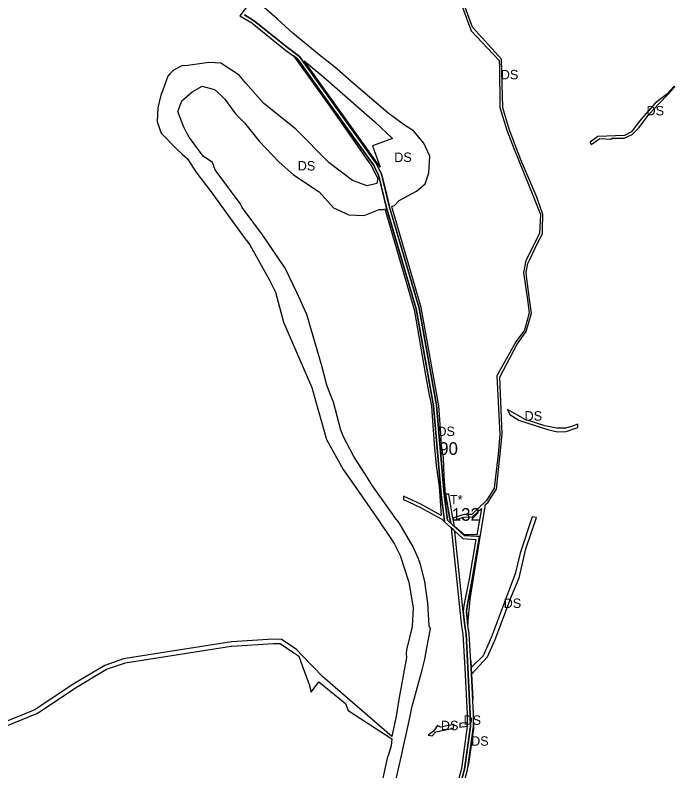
# Model space of a CAD drawing. Extents: x -477304 to -465641, y -1159113 to -1149285.
# Drawn here: x -475675 to -475047, y -1152317 to -1151597 of the extents above; entities that cross this region are included whole.
import ezdxf

# ---------------------------------------------------------------- set-up
doc = ezdxf.new("R2010")
doc.units = 0
for name, color, linetype in [('14', 7, 'Continuous'), ('35', 7, 'Continuous'), ('4', 7, 'Continuous'), ('60', 7, 'Continuous')]:
    doc.layers.add(name, color=color, linetype=linetype)

msp = doc.modelspace()

# ---------------------------------------------------------------- linework, layer by layer
at = {"layer": '14'}
for p, q in [((-475449.43, -1151582.82), (-475460.89, -1151597.76)), ((-475374.97, -1151677.09), (-475404.02, -1151636.51)), ((-475406.18, -1151638.65), (-475378.62, -1151677.14)), ((-475328.79, -1151749.29), (-475321.63, -1151779.48)), ((-475318.73, -1151778.71), (-475325.96, -1151748.22)), ((-475265.87, -1152079.51), (-475259.54, -1152085.33)), ((-475260.03, -1152080.8), (-475263.03, -1152078.04)), ((-475256.66, -1152083.9), (-475260.03, -1152080.8)), ((-475259.54, -1152085.33), (-475257.78, -1152086.95)), ((-475257.78, -1152086.95), (-475256.2, -1152088.41)), ((-475243.74, -1152178.16), (-475245.11, -1152165.11)), ((-475246.71, -1152178.63), (-475246.71, -1152178.63)), ((-475238.43, -1152269.44), (-475238.46, -1152268.49))]:
    msp.add_line(p, q, dxfattribs=at)
for points in [[(-475460.89, -1151597.76), (-475449.67, -1151604.59), (-475442.7, -1151610.09), (-475417.43, -1151630.45), (-475406.18, -1151638.65)], [(-475404.02, -1151636.51), (-475415.6, -1151628.07), (-475440.83, -1151607.75), (-475447.95, -1151602.12), (-475456.47, -1151596.93)], [(-475378.62, -1151677.14), (-475334.12, -1151739.28), (-475328.79, -1151749.29)], [(-475325.96, -1151748.22), (-475331.57, -1151737.7), (-475374.97, -1151677.09)], [(-475321.63, -1151779.48), (-475293.04, -1151876.75), (-475276.59, -1151968.99), (-475269.23, -1152053.62), (-475265.87, -1152079.51)], [(-475263.03, -1152078.04), (-475266.24, -1152053.29), (-475273.61, -1151968.59), (-475290.11, -1151876.06), (-475318.73, -1151778.71)], [(-475245.11, -1152165.11), (-475244.51, -1152159.75), (-475239.59, -1152134.5), (-475232.59, -1152093.5), (-475247.31, -1152092.52), (-475255.75, -1152084.74), (-475256.46, -1152084.09), (-475256.66, -1152083.9)], [(-475256.2, -1152088.41), (-475248.56, -1152095.44), (-475236.11, -1152096.27), (-475242.54, -1152133.96), (-475247.48, -1152159.29), (-475248.13, -1152165.1)], [(-475248.13, -1152165.1), (-475246.72, -1152178.57), (-475246.71, -1152178.63)], [(-475246.71, -1152178.63), (-475246.4, -1152180.46), (-475245.44, -1152186.27), (-475245.44, -1152186.35)], [(-475242.44, -1152186.18), (-475242.46, -1152185.95), (-475243.44, -1152179.97), (-475243.74, -1152178.16)], [(-475245.44, -1152186.35), (-475243.65, -1152218.75), (-475241.46, -1152262.62), (-475241.46, -1152269.39), (-475241.31, -1152270.51), (-475241.34, -1152274.35), (-475246.95, -1152315.16), (-475258.01, -1152356.36)], [(-475238.46, -1152268.49), (-475238.46, -1152262.54), (-475240.66, -1152218.6), (-475242.44, -1152186.18)], [(-475255.15, -1152357.27), (-475244.01, -1152315.75), (-475238.34, -1152274.57), (-475238.31, -1152270.32), (-475238.43, -1152269.44)]]:
    msp.add_lwpolyline(points, dxfattribs=at)
at = {"layer": '35'}
for p, q in [((-475251.6, -1151581.67), (-475240.69, -1151611.94)), ((-475425.32, -1151600.6), (-475440.15, -1151587.9)), ((-475410.62, -1151614.33), (-475425.32, -1151600.6)), ((-475385.49, -1151634.86), (-475410.62, -1151614.33)), ((-475211.76, -1151638.88), (-475239.5, -1151608.42)), ((-475406.18, -1151638.65), (-475409.97, -1151635.89)), ((-475409.97, -1151635.89), (-475374.94, -1151684.51)), ((-475404.02, -1151636.51), (-475374.97, -1151677.09)), ((-475490.57, -1151642.2), (-475512.77, -1151645.35)), ((-475479, -1151642.87), (-475490.57, -1151642.2)), ((-475461.49, -1151654.29), (-475479, -1151642.87)), ((-475378.62, -1151677.14), (-475406.18, -1151638.65)), ((-475327.31, -1151741.75), (-475399.66, -1151640.71)), ((-475399.66, -1151640.71), (-475380.82, -1151656.24)), ((-475512.77, -1151645.35), (-475515.53, -1151645.12)), ((-475213.75, -1151646.23), (-475213.27, -1151685.07)), ((-475529.55, -1151655.2), (-475534.34, -1151668.68)), ((-475527.56, -1151652.99), (-475529.55, -1151655.2)), ((-475380.82, -1151656.24), (-475332.33, -1151698.82)), ((-475506.43, -1151670.02), (-475496.74, -1151664.61)), ((-475496.74, -1151664.61), (-475484.97, -1151667.85)), ((-475047.41, -1151664.8), (-475054.62, -1151672.72)), ((-475053.98, -1151673.35), (-475046.57, -1151665.34)), ((-475046.57, -1151665.34), (-475047.41, -1151664.8)), ((-475534.34, -1151668.68), (-475536.23, -1151673.25)), ((-475516.37, -1151678.75), (-475506.43, -1151670.02)), ((-475484.97, -1151667.85), (-475478.79, -1151673.67)), ((-475536.23, -1151673.25), (-475538.94, -1151685.3)), ((-475520.11, -1151688.86), (-475516.37, -1151678.75)), ((-475059.58, -1151676.47), (-475065.34, -1151681.04)), ((-475060.85, -1151680.67), (-475053.98, -1151673.35)), ((-475054.62, -1151672.72), (-475059.58, -1151676.47)), ((-475434.94, -1151683.86), (-475438.48, -1151680.85)), ((-475407.62, -1151705.6), (-475434.94, -1151683.86)), ((-475374.94, -1151684.51), (-475353.78, -1151714.83)), ((-475213.27, -1151685.07), (-475206.8, -1151706.66)), ((-475065.34, -1151681.04), (-475078.62, -1151696.27)), ((-475067.13, -1151687.36), (-475060.85, -1151680.67)), ((-475515.01, -1151702.33), (-475520.11, -1151688.86)), ((-475071.97, -1151692.79), (-475067.13, -1151687.36)), ((-475332.33, -1151698.82), (-475315.49, -1151714.64)), ((-475078.62, -1151696.27), (-475083.54, -1151702.35)), ((-475514.01, -1151704.33), (-475515.01, -1151702.33)), ((-475512.08, -1151708.17), (-475514.01, -1151704.33)), ((-475509.15, -1151713.3), (-475512.08, -1151708.17)), ((-475206.8, -1151706.66), (-475200.26, -1151723.11)), ((-475193.23, -1151734.91), (-475204.48, -1151705.74)), ((-475087.9, -1151708.36), (-475094.43, -1151711.61)), ((-475083.54, -1151702.35), (-475087.9, -1151708.36)), ((-475353.78, -1151714.83), (-475335.49, -1151741)), ((-475126.17, -1151720.37), (-475117.91, -1151714.59)), ((-475117.91, -1151714.59), (-475107.53, -1151715.08)), ((-475107.53, -1151715.08), (-475106.29, -1151714.41)), ((-475106.29, -1151714.41), (-475097.59, -1151714.29)), ((-475127.33, -1151718.18), (-475126.17, -1151720.37)), ((-475521.02, -1151724.61), (-475515.76, -1151729.65)), ((-475515.76, -1151729.65), (-475510.95, -1151733.81)), ((-475200.26, -1151723.11), (-475181.36, -1151770.27)), ((-475510.95, -1151733.81), (-475505.2, -1151742.74)), ((-475487.09, -1151737.37), (-475495.89, -1151731.45)), ((-475484.62, -1151744.36), (-475487.09, -1151737.37)), ((-475281.04, -1151747.31), (-475279.98, -1151731.39)), ((-475178.2, -1151770.55), (-475193.23, -1151734.91)), ((-475505.2, -1151742.74), (-475502.82, -1151746.43)), ((-475335.49, -1151741), (-475329.47, -1151752.77)), ((-475502.82, -1151746.43), (-475487.51, -1151766.47)), ((-475325.1, -1151764.82), (-475328.79, -1151749.29)), ((-475327.87, -1151744.63), (-475325.96, -1151748.22)), ((-475325.96, -1151748.22), (-475322.33, -1151763.51)), ((-475284.39, -1151757.78), (-475281.04, -1151747.31)), ((-475329.47, -1151752.77), (-475330.38, -1151757.41)), ((-475321.63, -1151779.48), (-475325.1, -1151764.82)), ((-475322.33, -1151763.51), (-475318.81, -1151778.37)), ((-475487.51, -1151766.47), (-475464.33, -1151798.38)), ((-475321.18, -1151780.99), (-475321.63, -1151779.48)), ((-475318.81, -1151778.37), (-475318.73, -1151778.71)), ((-475318.73, -1151778.71), (-475318.34, -1151780.01)), ((-475318.34, -1151780.01), (-475290.11, -1151876.06)), ((-475316.12, -1151779.25), (-475313.6, -1151778.39)), ((-475315.73, -1151780.56), (-475316.12, -1151779.25)), ((-475288.24, -1151875.51), (-475315.73, -1151780.56)), ((-475313.6, -1151778.39), (-475309.19, -1151773.61)), ((-475342.67, -1151787.76), (-475328.39, -1151782.14)), ((-475328.39, -1151782.14), (-475324.5, -1151782.13)), ((-475324.5, -1151782.13), (-475322.82, -1151781.55)), ((-475322.82, -1151781.55), (-475294.85, -1151877.51)), ((-475464.33, -1151798.38), (-475457.74, -1151807.45)), ((-475457.74, -1151807.45), (-475451.59, -1151815.92)), ((-475417.93, -1151838.02), (-475439.42, -1151806.39)), ((-475294.85, -1151877.51), (-475287.23, -1151921.42)), ((-475271.38, -1151969.21), (-475288.24, -1151875.51)), ((-475419.53, -1151889.37), (-475392.33, -1151951.84)), ((-475213.4, -1151941.79), (-475196.86, -1151910.48)), ((-475287.23, -1151921.42), (-475284.06, -1151939.79)), ((-475284.06, -1151939.79), (-475280.74, -1151959.02)), ((-475280.74, -1151959.02), (-475278.51, -1151969.18)), ((-475364.65, -1151992.32), (-475371.83, -1151965.73)), ((-475278.51, -1151969.18), (-475277.82, -1151978.86)), ((-475269.17, -1152000.08), (-475271.38, -1151969.21)), ((-475277.82, -1151978.86), (-475275.58, -1152009.37)), ((-475187.67, -1151985.2), (-475166.71, -1151991.95)), ((-475139.16, -1151986.49), (-475145.06, -1151988.84)), ((-475138.93, -1151989.67), (-475139.16, -1151986.49)), ((-475362.08, -1151998.59), (-475364.65, -1151992.32)), ((-475213.17, -1151996.32), (-475214.92, -1152015.25)), ((-475378.28, -1152001.27), (-475362.67, -1152029.64)), ((-475352.4, -1152017.31), (-475362.08, -1151998.59)), ((-475268.85, -1152006.89), (-475269.17, -1152000.08)), ((-475275.58, -1152009.37), (-475275.3, -1152012.43)), ((-475266.88, -1152018.57), (-475268.85, -1152006.89)), ((-475214.92, -1152015.25), (-475218.61, -1152047.65)), ((-475362.67, -1152029.64), (-475352.74, -1152043.82)), ((-475352.74, -1152043.82), (-475328.85, -1152077.92)), ((-475271.13, -1152046.01), (-475269.13, -1152073.43)), ((-475261, -1152076.84), (-475265.01, -1152053.3)), ((-475220.83, -1152055.24), (-475216.42, -1152048.5)), ((-475305.04, -1152055.29), (-475305.13, -1152058.45)), ((-475305.13, -1152058.45), (-475289.4, -1152065.79)), ((-475226.9, -1152063.11), (-475224.54, -1152060.91)), ((-475224.54, -1152060.91), (-475220.83, -1152055.24)), ((-475289.4, -1152065.79), (-475268.6, -1152076.99)), ((-475239.49, -1152074.83), (-475230.9, -1152066.84)), ((-475230.9, -1152066.84), (-475235.14, -1152092.13)), ((-475233.98, -1152105.77), (-475226.9, -1152063.11)), ((-475313.23, -1152075.42), (-475316.02, -1152071.73)), ((-475310.22, -1152079.4), (-475313.23, -1152075.42)), ((-475247.61, -1152072.74), (-475258.11, -1152075.95)), ((-475257.44, -1152078.2), (-475248.07, -1152075.18)), ((-475248.07, -1152075.18), (-475239.49, -1152074.83)), ((-475328.85, -1152077.92), (-475318.38, -1152093.7)), ((-475268.6, -1152076.99), (-475265.87, -1152079.51)), ((-475265.87, -1152079.51), (-475266.36, -1152075.74)), ((-475263.03, -1152078.04), (-475260.03, -1152080.8)), ((-475260.3, -1152079.12), (-475261, -1152076.84)), ((-475260.03, -1152080.8), (-475260.3, -1152079.12)), ((-475258.11, -1152075.95), (-475258.08, -1152076.14)), ((-475258.08, -1152076.14), (-475257.44, -1152078.2)), ((-475247.64, -1152091.66), (-475256.46, -1152084.07)), ((-475256.46, -1152084.07), (-475256.46, -1152084.09)), ((-475318.38, -1152093.7), (-475313.73, -1152100.71)), ((-475235.14, -1152092.13), (-475247.64, -1152091.66)), ((-475313.73, -1152100.71), (-475311.46, -1152105.31)), ((-475290.79, -1152114.87), (-475295.95, -1152103.46)), ((-475311.46, -1152105.31), (-475308.27, -1152111.78)), ((-475241.56, -1152153.09), (-475233.98, -1152105.77)), ((-475308.27, -1152111.78), (-475299.98, -1152137.13)), ((-475288.76, -1152120.11), (-475290.79, -1152114.87)), ((-475284.88, -1152136.46), (-475288.76, -1152120.11)), ((-475281.84, -1152157.03), (-475284.88, -1152136.46)), ((-475243.82, -1152177.38), (-475241.56, -1152153.09)), ((-475280.75, -1152178.63), (-475281.84, -1152157.03)), ((-475245.11, -1152165.11), (-475243.82, -1152177.38)), ((-475221.31, -1152188.96), (-475229.26, -1152207.13)), ((-475468.94, -1152193.92), (-475569.89, -1152209.87)), ((-475469.16, -1152198), (-475468.5, -1152197.9)), ((-475428.86, -1152191.31), (-475468.94, -1152193.92)), ((-475468.5, -1152197.9), (-475428.8, -1152195.31)), ((-475421.25, -1152191.59), (-475428.86, -1152191.31)), ((-475428.8, -1152195.31), (-475424.43, -1152195.48)), ((-475408.32, -1152200.33), (-475421.25, -1152191.59)), ((-475570.31, -1152213.98), (-475469.16, -1152198)), ((-475409.15, -1152204.58), (-475407.06, -1152205.98)), ((-475407, -1152201.21), (-475408.32, -1152200.33)), ((-475401.25, -1152207.12), (-475407, -1152201.21)), ((-475302.31, -1152201.39), (-475302.61, -1152205.26)), ((-475407.06, -1152205.98), (-475404.72, -1152207.54)), ((-475404.72, -1152207.54), (-475401.19, -1152217.34)), ((-475302.61, -1152205.26), (-475302.35, -1152208.88)), ((-475240.56, -1152218.33), (-475241.02, -1152212.02)), ((-475229.26, -1152207.13), (-475240.56, -1152218.33)), ((-475401.19, -1152217.34), (-475394.99, -1152234.57)), ((-475297.19, -1152256.51), (-475287.34, -1152220.59)), ((-475239.92, -1152227.08), (-475240.13, -1152224.24)), ((-475392.93, -1152241.66), (-475385.68, -1152231.94)), ((-475385.68, -1152231.94), (-475360.38, -1152252.7)), ((-475239.71, -1152232.96), (-475239.92, -1152227.08)), ((-475239.16, -1152248.49), (-475239.71, -1152232.96)), ((-475394.99, -1152234.57), (-475392.93, -1152241.66)), ((-475360.38, -1152252.7), (-475357.71, -1152259.11)), ((-475357.71, -1152259.11), (-475316.33, -1152286.1)), ((-475298.83, -1152264.51), (-475297.19, -1152256.51)), ((-475316.19, -1152284.02), (-475332.75, -1152269.65)), ((-475302.4, -1152281.96), (-475298.83, -1152264.51)), ((-475272.61, -1152273.69), (-475276.62, -1152278.96)), ((-475251.36, -1152271.72), (-475251.53, -1152275.06)), ((-475251.53, -1152275.06), (-475244.34, -1152274.13)), ((-475244.31, -1152270.7), (-475251.36, -1152271.72)), ((-475244.34, -1152274.13), (-475244.31, -1152270.7)), ((-475242.95, -1152310.06), (-475238.17, -1152276.61)), ((-475238.17, -1152276.61), (-475238.32, -1152272.3)), ((-475277.69, -1152283.42), (-475274.4, -1152279.52)), ((-475316.33, -1152286.1), (-475316.77, -1152292.77)), ((-475313.31, -1152330.04), (-475306.6, -1152300.91)), ((-475243.67, -1152313.31), (-475242.95, -1152310.06))]:
    msp.add_line(p, q, dxfattribs=at)
for points in [[(-475239.5, -1151608.42), (-475249.49, -1151580.76), (-475258.38, -1151541.92), (-475274.41, -1151512.88), (-475283.1, -1151501.05)], [(-475456.47, -1151596.93), (-475447.95, -1151602.12), (-475440.83, -1151607.75), (-475415.6, -1151628.07), (-475404.02, -1151636.51)], [(-475240.69, -1151611.94), (-475214.04, -1151640.35), (-475213.75, -1151646.23)], [(-475320.13, -1151689.98), (-475352.68, -1151662.1), (-475370.72, -1151646.23), (-475385.49, -1151634.86)], [(-475204.48, -1151705.74), (-475210.53, -1151685.4), (-475211.76, -1151638.88)], [(-475515.53, -1151645.12), (-475524.28, -1151649.38), (-475527.56, -1151652.99)], [(-475438.48, -1151680.85), (-475455.38, -1151661.9), (-475461.49, -1151654.29)], [(-475478.79, -1151673.67), (-475475.2, -1151677.05), (-475464.97, -1151690.94)], [(-475328.79, -1151749.29), (-475334.12, -1151739.28), (-475378.62, -1151677.14)], [(-475374.97, -1151677.09), (-475331.57, -1151737.7), (-475327.87, -1151744.63)], [(-475538.94, -1151685.3), (-475539.76, -1151698.3), (-475537.2, -1151706)], [(-475464.97, -1151690.94), (-475456.56, -1151699.79), (-475442.68, -1151717.24)], [(-475279.98, -1151731.39), (-475285.61, -1151719.16), (-475295.56, -1151707.24), (-475304.11, -1151701.73), (-475320.13, -1151689.98)], [(-475087.16, -1151710.72), (-475080.78, -1151704.39), (-475071.97, -1151692.79)], [(-475537.2, -1151706), (-475536.05, -1151709.48), (-475521.02, -1151724.61)], [(-475330.38, -1151757.41), (-475339.79, -1151759.55), (-475353.78, -1151754.7), (-475375.92, -1151737.59), (-475407.62, -1151705.6)], [(-475495.89, -1151731.45), (-475499.25, -1151726.64), (-475509.15, -1151713.3)], [(-475315.49, -1151714.64), (-475334.69, -1151721.53), (-475327.31, -1151741.75)], [(-475094.43, -1151711.61), (-475120.12, -1151712.54), (-475127.33, -1151718.18)], [(-475097.59, -1151714.29), (-475094.95, -1151714.25), (-475087.16, -1151710.72)], [(-475442.68, -1151717.24), (-475423.44, -1151737.19), (-475409.72, -1151749.15), (-475385.37, -1151765.38)], [(-475439.42, -1151806.39), (-475458.7, -1151780.32), (-475460.72, -1151776.51), (-475484.62, -1151744.36)], [(-475309.19, -1151773.61), (-475292.54, -1151764.87), (-475284.39, -1151757.78)], [(-475385.37, -1151765.38), (-475371.76, -1151780.48), (-475357.3, -1151787.13), (-475342.67, -1151787.76)], [(-475181.36, -1151770.27), (-475174.66, -1151786.81), (-475175.52, -1151804.89)], [(-475172.63, -1151800.88), (-475172.37, -1151787.04), (-475178.2, -1151770.55)], [(-475266.36, -1152075.74), (-475269.23, -1152053.62), (-475276.59, -1151968.99), (-475293.04, -1151876.75), (-475321.18, -1151780.99)], [(-475177.71, -1151814.9), (-475172.71, -1151805.42), (-475172.63, -1151800.88)], [(-475175.52, -1151804.89), (-475188.44, -1151830.68), (-475190.86, -1151842.11)], [(-475451.59, -1151815.92), (-475433.07, -1151848.9), (-475427.09, -1151860.84), (-475419.53, -1151889.37)], [(-475187.84, -1151845.56), (-475188.31, -1151841.88), (-475186.51, -1151833.53), (-475184.76, -1151829.82), (-475177.71, -1151814.9)], [(-475382.9, -1151931), (-475397.24, -1151882.14), (-475406.28, -1151861.78), (-475417.93, -1151838.02)], [(-475190.86, -1151842.11), (-475186.97, -1151868.2), (-475185.29, -1151880.53)], [(-475183.15, -1151880.85), (-475185, -1151867.68), (-475187.84, -1151845.56)], [(-475290.11, -1151876.06), (-475273.61, -1151968.59), (-475266.24, -1152053.29), (-475263.03, -1152078.04)], [(-475185.29, -1151880.53), (-475189.7, -1151897.03), (-475198.22, -1151908.13)], [(-475196.86, -1151910.48), (-475188.25, -1151898.48), (-475183.15, -1151880.85)], [(-475198.22, -1151908.13), (-475216.3, -1151940.7), (-475213.17, -1151996.32)], [(-475371.83, -1151965.73), (-475376.04, -1151954.6), (-475378.08, -1151949.33), (-475382.9, -1151931)], [(-475216.42, -1152048.5), (-475211.09, -1151996.08), (-475213.4, -1151941.79)], [(-475392.33, -1151951.84), (-475390.79, -1151957.31), (-475378.28, -1152001.27)], [(-475170.42, -1151988.31), (-475189.05, -1151982.02), (-475206.09, -1151972.62)], [(-475206.09, -1151972.62), (-475203.79, -1151977.53), (-475195.18, -1151982.78), (-475187.67, -1151985.2)], [(-475145.06, -1151988.84), (-475150.44, -1151990.35), (-475159.37, -1151990.51), (-475170.42, -1151988.31)], [(-475166.71, -1151991.95), (-475158.46, -1151993.76), (-475150.21, -1151993.54), (-475138.93, -1151989.67)], [(-475316.02, -1152071.73), (-475334.59, -1152045.27), (-475339.46, -1152037.62), (-475352.4, -1152017.31)], [(-475275.3, -1152012.43), (-475274.06, -1152025.96), (-475271.13, -1152046.01)], [(-475265.01, -1152053.3), (-475266.23, -1152036.1), (-475266.88, -1152018.57)], [(-475218.61, -1152047.65), (-475225.96, -1152059.3), (-475240.07, -1152072.63), (-475247.61, -1152072.74)], [(-475269.13, -1152073.43), (-475288.55, -1152062.92), (-475305.04, -1152055.29)], [(-475182.62, -1152074.79), (-475194.05, -1152109.49), (-475198.81, -1152129.01)], [(-475188.51, -1152105.28), (-475178.32, -1152075.49), (-475182.62, -1152074.79)], [(-475295.95, -1152103.46), (-475308.15, -1152082.15), (-475310.22, -1152079.4)], [(-475256.46, -1152084.09), (-475255.75, -1152084.74), (-475247.31, -1152092.52), (-475235.42, -1152093.31)], [(-475235.42, -1152093.31), (-475232.59, -1152093.5), (-475239.59, -1152134.5), (-475244.51, -1152159.75), (-475245.11, -1152165.11)], [(-475202.1, -1152150.47), (-475194.91, -1152132.8), (-475188.51, -1152105.28)], [(-475198.81, -1152129.01), (-475205.2, -1152146.04), (-475221.31, -1152188.96)], [(-475299.98, -1152137.13), (-475295.86, -1152161.47), (-475296.69, -1152179.37), (-475302.31, -1152201.39)], [(-475240.13, -1152224.24), (-475225.17, -1152208.18), (-475217.75, -1152191.78), (-475202.1, -1152150.47)], [(-475282.73, -1152199.68), (-475279.43, -1152181.63), (-475280.75, -1152178.63)], [(-475424.43, -1152195.48), (-475422.54, -1152195.55), (-475410.55, -1152203.65), (-475409.15, -1152204.58)], [(-475287.34, -1152220.59), (-475284.66, -1152210.22), (-475282.73, -1152199.68)], [(-475569.89, -1152209.87), (-475571.76, -1152210.16), (-475589.68, -1152216.36), (-475619.66, -1152234.26), (-475652.57, -1152256.23)], [(-475332.75, -1152269.65), (-475381.84, -1152227.04), (-475401.25, -1152207.12)], [(-475302.35, -1152208.88), (-475309.15, -1152247.01), (-475312.04, -1152264.8), (-475316.19, -1152284.02)], [(-475241.02, -1152212.02), (-475240.66, -1152218.6), (-475239.16, -1152248.49)], [(-475650.3, -1152259.52), (-475617.52, -1152237.64), (-475587.99, -1152220.01), (-475570.78, -1152214.06), (-475570.31, -1152213.98)], [(-475719.61, -1152287.89), (-475709.07, -1152284.37), (-475654.39, -1152262.25), (-475650.3, -1152259.52)], [(-475652.57, -1152256.23), (-475656.27, -1152258.7), (-475710.46, -1152280.61), (-475718.48, -1152283.29)], [(-475274.4, -1152279.52), (-475257.38, -1152275.95), (-475257.16, -1152272.56), (-475269.98, -1152275.03), (-475272.61, -1152273.69)], [(-475238.32, -1152272.3), (-475238.34, -1152274.57), (-475243.67, -1152313.31)], [(-475306.6, -1152300.91), (-475304.94, -1152293.2), (-475302.4, -1152281.96)], [(-475276.62, -1152278.96), (-475281.67, -1152282.73), (-475277.69, -1152283.42)], [(-475316.77, -1152292.77), (-475319.15, -1152300.11), (-475320.63, -1152304.65)], [(-475320.63, -1152304.65), (-475327.95, -1152338.23), (-475331.02, -1152352.31), (-475332.87, -1152360.77), (-475339.43, -1152390.87)]]:
    msp.add_lwpolyline(points, dxfattribs=at)
at = {"layer": '4'}
for p, q in [((-475261.95, -1152053.4), (-475265.01, -1152053.3)), ((-475265.01, -1152053.3), (-475261, -1152076.84)), ((-475258.11, -1152075.95), (-475261.95, -1152053.4)), ((-475261, -1152076.84), (-475260.3, -1152079.12)), ((-475260.3, -1152079.12), (-475260.03, -1152080.8)), ((-475260.03, -1152080.8), (-475256.66, -1152083.9)), ((-475258.08, -1152076.14), (-475258.11, -1152075.95)), ((-475257.44, -1152078.2), (-475258.08, -1152076.14)), ((-475257.78, -1152086.95), (-475259.54, -1152085.33)), ((-475259.54, -1152085.33), (-475249.69, -1152178.97)), ((-475256.2, -1152088.41), (-475257.78, -1152086.95)), ((-475256.66, -1152083.9), (-475256.46, -1152084.09)), ((-475256.46, -1152084.09), (-475256.46, -1152084.07)), ((-475255.81, -1152092.1), (-475256.2, -1152088.41)), ((-475248.13, -1152165.1), (-475255.81, -1152092.1)), ((-475249.69, -1152178.97), (-475249.36, -1152180.95)), ((-475249.36, -1152180.95), (-475248.43, -1152186.6)), ((-475246.71, -1152178.63), (-475246.71, -1152178.63))]:
    msp.add_line(p, q, dxfattribs=at)
for points in [[(-475256.46, -1152084.07), (-475257.37, -1152078.44), (-475257.44, -1152078.2)], [(-475246.71, -1152178.63), (-475246.72, -1152178.57), (-475248.13, -1152165.1)], [(-475245.44, -1152186.35), (-475245.44, -1152186.27), (-475246.4, -1152180.46), (-475246.71, -1152178.63)], [(-475260.87, -1152355.44), (-475258.01, -1152356.36), (-475246.95, -1152315.16), (-475241.34, -1152274.35), (-475241.31, -1152270.51), (-475241.46, -1152269.39), (-475241.46, -1152262.62), (-475243.65, -1152218.75), (-475245.44, -1152186.35)], [(-475248.43, -1152186.6), (-475246.65, -1152218.91), (-475244.46, -1152262.69)], [(-475244.46, -1152262.69), (-475244.46, -1152269.59), (-475244.31, -1152270.7), (-475244.34, -1152274.13)], [(-475244.34, -1152274.13), (-475249.9, -1152314.56), (-475257.88, -1152344.23)]]:
    msp.add_lwpolyline(points, dxfattribs=at)

# ---------------------------------------------------------------- texts
at = {"layer": '14'}
msp.add_text('DS', height=9, dxfattribs=at).set_placement((-475272.81, -1151997.92))
at = {"layer": '35'}
for p in [(-475212.42, -1151658.24), (-475073.6, -1151692.58), (-475313.9, -1151736.95), (-475405.84, -1151745.04), (-475189.75, -1151983.19), (-475209.67, -1152161.64), (-475269.42, -1152277.99), (-475247.92, -1152272.88), (-475240.67, -1152292.81)]:
    msp.add_text('DS', height=9, dxfattribs=at).set_placement(p)
at = {"layer": '4'}
msp.add_text('T*', height=9, dxfattribs=at).set_placement((-475260.84, -1152063.03))
at = {"layer": '60'}
for s, p in [('90', (-475271.1, -1152015.8)), ('132', (-475259.12, -1152078.57))]:
    msp.add_text(s, height=12, dxfattribs=at).set_placement(p)

doc.saveas('drawing.dxf')
